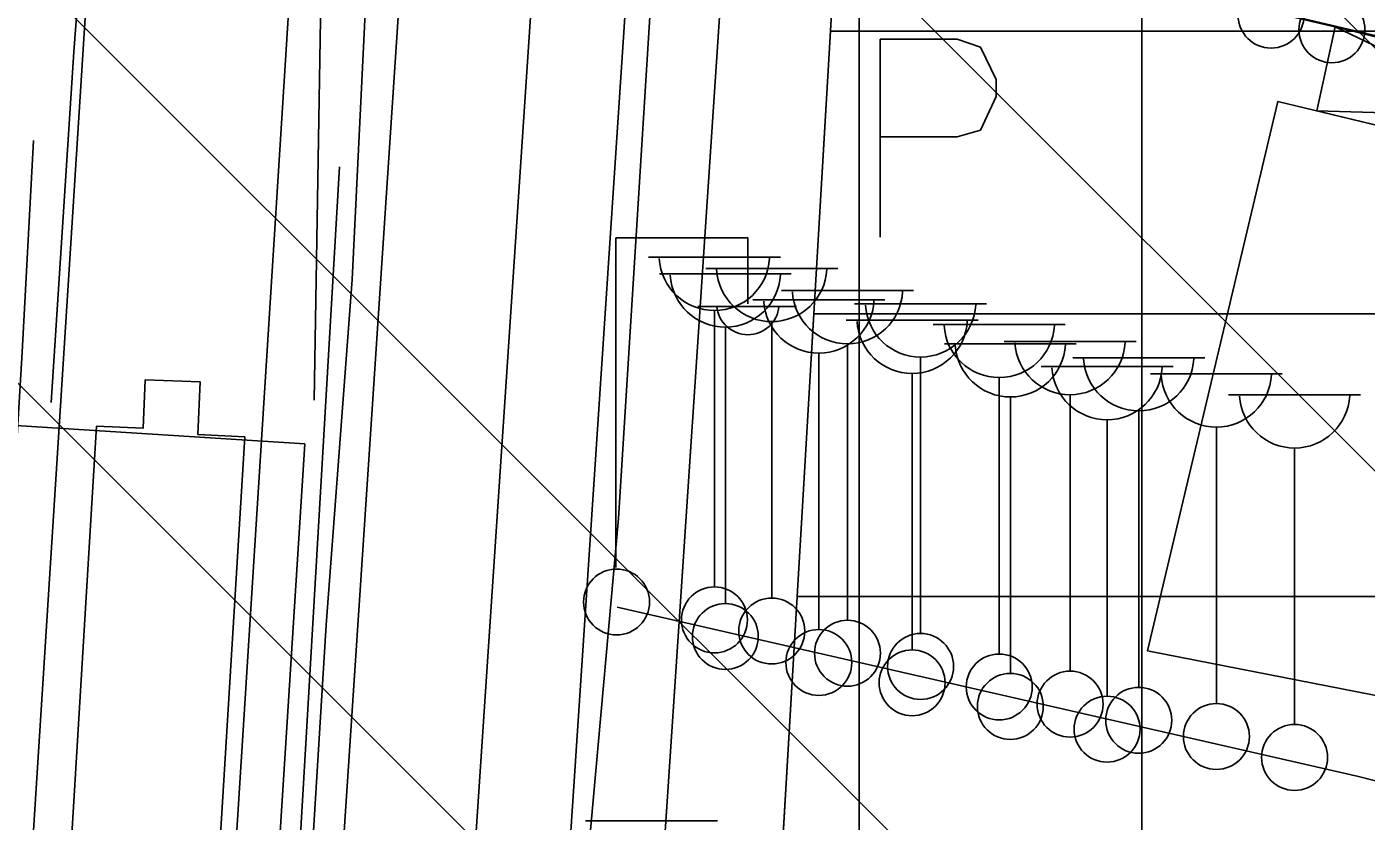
# Model space of a CAD drawing. Extents: x 417995 to 421451, y 4454518 to 4458015.
# Drawn here: x 420306.6 to 420377.6, y 4456644.2 to 4456686.4 of the extents above; entities that cross this region are included whole.
import ezdxf

# ---------------------------------------------------------------- set-up
doc = ezdxf.new("R2010")
doc.units = 0
for name, color, linetype in [('ADAKENARI', 7, 'Continuous'), ('B_Imalat', 7, 'Continuous'), ('B_Ins_Halinde', 7, 'Continuous'), ('B_Sundurma', 7, 'Continuous'), ('KALDIRIM_FAT', 7, 'Continuous'), ('PL_RAYLI_TOPLU_TAŞIMA_İST', 7, 'Continuous'), ('PL_TİCARET', 7, 'Continuous'), ('RAYLI_TOPLU_TAŞIMA_HATTI', 7, 'Continuous'), ('S_Cad_Sok_Lambasi', 7, 'Continuous'), ('S_Elektrik_Diregi', 7, 'Continuous'), ('S_Otopark', 7, 'Continuous'), ('Sinir_Duvar_tek_tarafa_ait', 7, 'Continuous'), ('Sinir_Ist_Duvari', 7, 'Continuous'), ('SN_TR_SIVILASMA', 7, 'Continuous'), ('TRFAT_TİCARET', 7, 'Continuous'), ('Yol_Insaat', 7, 'Continuous'), ('Yol_Sose', 7, 'Continuous')]:
    doc.layers.add(name, color=color, linetype=linetype)

msp = doc.modelspace()

# ---------------------------------------------------------------- linework, layer by layer
at = {"layer": 'ADAKENARI'}
for p, q in [((420347.312, 4456654.323), (420349.591, 4456693.075)), ((420345.548, 4456624.341), (420347.312, 4456654.323))]:
    msp.add_line(p, q, dxfattribs=at)
at = {"layer": 'B_Imalat'}
msp.add_lwpolyline([(420393.735, 4456676.729), (420393.861, 4456677.367), (420372.93, 4456682.416), (420366.01, 4456653.251), (420366.184, 4456653.211), (420387.272, 4456649.09)], close=True, dxfattribs=at)
at = {"layer": 'B_Ins_Halinde'}
for points in [[(420357.496, 4456727.488), (420349.238, 4456692.722), (420409.625, 4456678.486), (420412.368, 4456677.843), (420412.462, 4456678.177), (420416.864, 4456677.171), (420433.521, 4456673.698), (420436.828, 4456709.21), (420434.704, 4456709.423), (420434.543, 4456709.615), (420429.867, 4456711.052), (420429.848, 4456710.895)], [(420318.123, 4456664.608), (420315.622, 4456664.738), (420315.747, 4456667.522), (420312.826, 4456667.633), (420312.72, 4456665.065), (420310.259, 4456665.167), (420306.623, 4456605.135), (420307.028, 4456605.1), (420305.849, 4456587.154), (420311.662, 4456586.825), (420312.516, 4456604.804), (420314.463, 4456604.712)]]:
    msp.add_lwpolyline(points, close=True, dxfattribs=at)
at = {"layer": 'B_Sundurma'}
for p, q in [((420375.962, 4456686.375), (420395.637, 4456676.933)), ((420375.002, 4456681.916), (420396.821, 4456681.23))]:
    msp.add_line(p, q, dxfattribs=at)
msp.add_lwpolyline([(420375.002, 4456681.916), (420375.962, 4456686.375), (420396.821, 4456681.23), (420395.637, 4456676.933), (420393.861, 4456677.367)], close=True, dxfattribs=at)
at = {"layer": 'KALDIRIM_FAT'}
for p, q in [((420370.124, 4457345.917), (420299.038, 4456277.891)), ((420377.108, 4457345.448), (420312.526, 4456375.14)), ((420348.426, 4456763.935), (420332.307, 4456521.76)), ((420342.794, 4456754.609), (420327.461, 4456524.245))]:
    msp.add_line(p, q, dxfattribs=at)
at = {"layer": 'PL_RAYLI_TOPLU_TAŞIMA_İST'}
msp.add_lwpolyline([(420305.969, 4456665.203), (420321.299, 4456664.232), (420317.506, 4456604.352), (420302.177, 4456605.323)], close=True, dxfattribs=at)
at = {"layer": 'PL_TİCARET'}
msp.add_lwpolyline([(420468.053, 4456636.5), (420431.205, 4456651.813), (420426.462, 4456653.784), (420424.604, 4456635.718), (420427.165, 4456635.102), (420424.095, 4456605.249), (420411.693, 4456608.262), (420409.33, 4456608.837), (420406.81, 4456561.362), (420362.271, 4456570.646), (420354.569, 4456572.251), (420342.628, 4456574.693), (420345.548, 4456624.341), (420347.312, 4456654.323), (420349.591, 4456693.075)], dxfattribs=at)
at = {"layer": 'RAYLI_TOPLU_TAŞIMA_HATTI'}
for p, q in [((420304.176, 4456600.5), (420311.393, 4456714.449)), ((420314.792, 4456597.891), (420322.132, 4456713.769))]:
    msp.add_line(p, q, dxfattribs=at)
at = {"layer": 'S_Cad_Sok_Lambasi'}
for p, q in [((420339.534, 4456674.14), (420346.534, 4456674.14)), ((420340.114, 4456673.26), (420347.114, 4456673.26)), ((420342.574, 4456673.55), (420349.574, 4456673.55)), ((420346.594, 4456672.37), (420353.594, 4456672.37)), ((420345.074, 4456671.88), (420352.074, 4456671.88)), ((420350.474, 4456671.67), (420357.474, 4456671.67)), ((420343.034, 4456656.64), (420343.034, 4456671.315)), ((420343.614, 4456655.76), (420343.614, 4456670.435)), ((420346.074, 4456656.05), (420346.074, 4456670.725)), ((420350.024, 4456670.8), (420357.024, 4456670.8)), ((420354.644, 4456670.58), (420361.644, 4456670.58)), ((420350.094, 4456654.87), (420350.094, 4456669.545)), ((420355.234, 4456669.55), (420362.234, 4456669.55)), ((420358.404, 4456669.67), (420365.404, 4456669.67)), ((420348.574, 4456654.38), (420348.574, 4456669.055)), ((420353.974, 4456654.17), (420353.974, 4456668.845)), ((420362.044, 4456668.81), (420369.044, 4456668.81)), ((420360.364, 4456668.34), (420367.364, 4456668.34)), ((420353.524, 4456653.3), (420353.524, 4456667.975)), ((420358.144, 4456653.08), (420358.144, 4456667.755)), ((420366.164, 4456667.95), (420373.164, 4456667.95)), ((420358.734, 4456652.05), (420358.734, 4456666.725)), ((420361.904, 4456652.17), (420361.904, 4456666.845)), ((420370.314, 4456666.84), (420377.314, 4456666.84)), ((420365.544, 4456651.31), (420365.544, 4456665.985)), ((420363.864, 4456650.84), (420363.864, 4456665.515)), ((420369.664, 4456650.45), (420369.664, 4456665.125)), ((420373.814, 4456649.34), (420373.814, 4456664.015)), ((420336.194, 4456644.23), (420343.194, 4456644.23))]:
    msp.add_line(p, q, dxfattribs=at)
for centre in [(420372.564, 4456687), (420375.794, 4456686.22), (420343.034, 4456654.89), (420346.074, 4456654.3), (420343.614, 4456654.01), (420350.094, 4456653.12), (420348.574, 4456652.63), (420353.974, 4456652.42), (420353.524, 4456651.55), (420358.144, 4456651.33), (420358.734, 4456650.3), (420361.904, 4456650.42), (420365.544, 4456649.56), (420363.864, 4456649.09), (420369.664, 4456648.7), (420373.814, 4456647.59)]:
    msp.add_circle(centre, 1.75, dxfattribs=at)
for centre in [(420343.034, 4456674.244), (420343.614, 4456673.364), (420346.074, 4456673.654), (420350.094, 4456672.474), (420348.574, 4456671.984), (420353.974, 4456671.774), (420353.524, 4456670.904), (420358.144, 4456670.684), (420358.734, 4456669.654), (420361.904, 4456669.774), (420365.544, 4456668.914), (420363.864, 4456668.444), (420369.664, 4456668.054), (420373.814, 4456666.944)]:
    msp.add_arc(centre, 2.929, 183.298, 356.90719, dxfattribs=at)
at = {"layer": 'S_Elektrik_Diregi'}
for p, q in [((420337.808, 4456657.676), (420337.808, 4456675.176)), ((420337.808, 4456675.176), (420344.808, 4456675.176)), ((420344.808, 4456671.676), (420344.808, 4456675.176)), ((420342.148, 4456671.536), (420347.398, 4456671.536))]:
    msp.add_line(p, q, dxfattribs=at)
msp.add_circle((420337.844, 4456655.841), 1.75, dxfattribs=at)
msp.add_arc((420344.809, 4456671.689), 1.658, 184.83843, 355.14641, dxfattribs=at)
at = {"layer": 'S_Otopark'}
for points in [[(420351.823, 4456685.712), (420355.918, 4456685.712)], [(420351.823, 4456675.212), (420351.823, 4456685.712)], [(420351.823, 4456685.712), (420355.918, 4456685.712)], [(420351.823, 4456675.212), (420351.823, 4456685.712)], [(420355.918, 4456685.712), (420357.143, 4456685.292), (420357.983, 4456683.577), (420357.983, 4456682.667), (420357.143, 4456680.882), (420355.918, 4456680.532)], [(420355.918, 4456685.712), (420357.143, 4456685.292), (420357.983, 4456683.577), (420357.983, 4456682.667), (420357.143, 4456680.882), (420355.918, 4456680.532)], [(420355.918, 4456680.532), (420351.823, 4456680.532)], [(420355.918, 4456680.532), (420351.823, 4456680.532)]]:
    msp.add_lwpolyline(points, dxfattribs=at)
at = {"layer": 'Sinir_Duvar_tek_tarafa_ait'}
for points in [[(420301.035, 4456583.728), (420303.257, 4456618.253), (420306.3, 4456669.112), (420306.909, 4456680.334)], [(420323.146, 4456678.942), (420320.189, 4456628.339), (420318.386, 4456598.362), (420317.33, 4456582.497)], [(420377.208, 4456646.582), (420337.871, 4456655.563)], [(420411.227, 4456637.875), (420377.208, 4456646.582)]]:
    msp.add_lwpolyline(points, dxfattribs=at)
at = {"layer": 'Sinir_Ist_Duvari'}
msp.add_lwpolyline([(420340.101, 4456694.876), (420340.13, 4456694.86), (420371.729, 4456687.444), (420373.292, 4456687.001), (420412.368, 4456677.843), (420409.486, 4456657.858), (420409.486, 4456657.858), (420414.37, 4456656.35)], dxfattribs=at)
at = {"layer": 'SN_TR_SIVILASMA'}
for p, q in [((421274.64, 4455788.685), (420075.791, 4456987.533)), ((421274.408, 4455766.466), (420135.656, 4456905.218)), ((421273.944, 4455722.028), (420248.837, 4456747.135)), ((421273.713, 4455699.809), (420266.798, 4456706.724))]:
    msp.add_line(p, q, dxfattribs=at)
at = {"layer": 'TRFAT_TİCARET'}
for p, q in [((420365.715, 4456569.928), (420365.715, 4456766.326)), ((420350.715, 4456573.039), (420350.715, 4456712.167)), ((420349.183, 4456686.136), (420407.829, 4456686.136)), ((420348.301, 4456671.136), (420407.829, 4456671.136)), ((420347.418, 4456656.136), (420537.884, 4456656.136))]:
    msp.add_line(p, q, dxfattribs=at)
at = {"layer": 'Yol_Insaat'}
for points in [[(420320.043, 4456804.315), (420318.128, 4456781.957), (420314.831, 4456748.355), (420312.043, 4456721.196), (420310.263, 4456701.159), (420309.046, 4456685.05), (420307.855, 4456666.427)], [(420321.807, 4456666.553), (420322.502, 4456709.145), (420323.503, 4456745.012), (420324.703, 4456774.182), (420325.801, 4456802.871)]]:
    msp.add_lwpolyline(points, dxfattribs=at)
at = {"layer": 'Yol_Sose'}
for points in [[(420327.414, 4456799.591), (420326.651, 4456782.597), (420325.848, 4456762.131), (420325.477, 4456743.519), (420325.001, 4456727.834), (420324.436, 4456706.627), (420324.736, 4456691.862), (420323.814, 4456672.956), (420322.435, 4456654.629), (420320.531, 4456623.542), (420319.355, 4456606.694)], [(420326.334, 4456539.92), (420329.533, 4456593.079), (420333.214, 4456627.497), (420335.003, 4456627.57), (420337.945, 4456660.269), (420340.101, 4456694.876)]]:
    msp.add_lwpolyline(points, dxfattribs=at)

doc.saveas('drawing.dxf')
